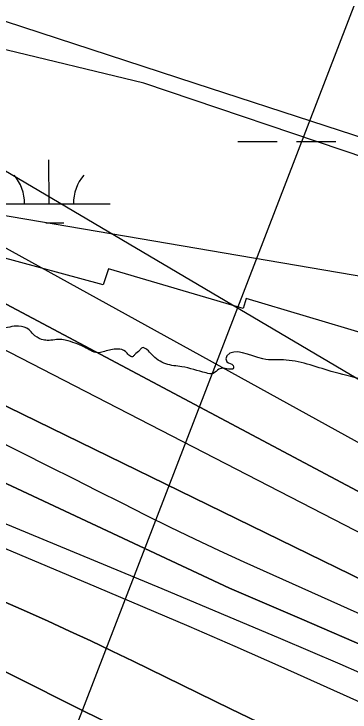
# Model space of a CAD drawing. Extents: x 3297753 to 3335611, y 652252 to 677623.
# Drawn here: x 3332791 to 3333066, y 672096 to 672667 of the extents above; entities that cross this region are included whole.
import ezdxf

# ---------------------------------------------------------------- set-up
doc = ezdxf.new("R2010")
doc.units = 0
for name, color, linetype in [('V-RIVR-EDGE', 7, 'Continuous'), ('V-RIVR-RANG', 7, 'Continuous'), ('V-RRAP-RVMT', 7, 'Continuous'), ('V-SITE-VEGE', 7, 'Continuous'), ('V-TOPO-DPTH', 7, 'Continuous'), ('V-TOPO-MAJR', 7, 'Continuous'), ('V-TOPO-MINR', 7, 'Continuous'), ('V-TOPO-WATR', 7, 'Continuous'), ('V-WETL-SWMP', 7, 'Continuous')]:
    doc.layers.add(name, color=color, linetype=linetype)

msp = doc.modelspace()

# ---------------------------------------------------------------- linework, layer by layer
at = {"layer": 'V-RIVR-EDGE'}
msp.add_spline([(3333404.46, 672151.66), (3333402.46, 672152.3), (3333395.88, 672157.35), (3333385.45, 672170.57), (3333376.18, 672186.1), (3333371.14, 672188.05), (3333344.41, 672200.14), (3333332.01, 672204.44), (3333331.63, 672206.76), (3333330.86, 672209.09), (3333309.55, 672215.74), (3333291.34, 672223.93), (3333282.43, 672228.99), (3333277.41, 672235.98), (3333273.93, 672239.48), (3333266.56, 672239.89), (3333258.82, 672243.79), (3333251.85, 672249.62), (3333239.08, 672261.67), (3333232.51, 672271.38), (3333221.29, 672281.88), (3333206.59, 672297.43), (3333195.37, 672307.54), (3333174.47, 672321.55), (3333138.46, 672343.75), (3333100.88, 672361.29), (3333050.5, 672374.6), (3333011.36, 672384.01), (3332994.68, 672384.82), (3332965.22, 672387.22), (3332964.44, 672385.67), (3332965.2, 672382.57), (3332970.24, 672379.45), (3332970.62, 672377.51), (3332962.48, 672377.15), (3332958.6, 672376.38), (3332953.93, 672372.9), (3332948.12, 672373.3), (3332928.35, 672378.39), (3332915.17, 672380.75), (3332903.94, 672388.15), (3332899.69, 672392.43), (3332895.82, 672393.99), (3332893.87, 672392.05), (3332889.6, 672388.19), (3332888.04, 672386.64), (3332884.94, 672387.81), (3332882.23, 672390.92), (3332875.65, 672392.87), (3332865.17, 672390.96), (3332860.51, 672389.81), (3332850.05, 672393.71), (3332835.33, 672399.57), (3332830.29, 672400.74), (3332818.27, 672400), (3332813.62, 672400.78), (3332806.65, 672405.07), (3332803.55, 672408.56), (3332794.64, 672411.69), (3332787.66, 672410.93), (3332771.36, 672405.93), (3332758.56, 672402.86), (3332757.4, 672405.19), (3332756.63, 672407.9), (3332750.03, 672407.15), (3332747.31, 672404.83), (3332746.52, 672399.01), (3332744.19, 672397.85), (3332730.24, 672399.83), (3332725.59, 672403.72), (3332724.82, 672406.04), (3332720.17, 672407.61), (3332709.71, 672411.51), (3332698.1, 672420.85), (3332690.36, 672428.23), (3332685.33, 672430.19), (3332676.41, 672431.37), (3332671.38, 672433.71), (3332665.57, 672438.38), (3332658.98, 672439.95), (3332648.91, 672445.4), (3332634.57, 672449.31), (3332625.28, 672455.15), (3332608.24, 672466.44), (3332593.54, 672479.66), (3332572.63, 672493.29), (3332563.73, 672499.52), (3332555.97, 672498.37), (3332550.93, 672500.71), (3332545.13, 672506.93), (3332542.81, 672508.49), (3332533.5, 672509.28), (3332528.08, 672509.3), (3332519.93, 672508.93), (3332511.01, 672509.73), (3332502.88, 672514.4), (3332496.69, 672519.07), (3332490.9, 672529.17), (3332486.24, 672530.34), (3332463.77, 672535.83), (3332446.72, 672541.3), (3332432, 672551.03), (3332419.21, 672554.16), (3332412.25, 672560.39), (3332409.54, 672563.5), (3332406.06, 672565.06), (3332394.82, 672568.19), (3332362.25, 672570.59), (3332336.67, 672578.02), (3332302.17, 672584.32), (3332293.26, 672586.66), (3332291.71, 672587.06), (3332291.31, 672583.95), (3332300.21, 672576.56), (3332326.56, 672565.25), (3332326.94, 672562.15), (3332323.05, 672560.61), (3332299.04, 672570.75), (3332293.61, 672570.76), (3332284.3, 672570.79), (3332273.82, 672566.55), (3332268.39, 672566.17), (3332262.97, 672569.68), (3332259.48, 672570.46), (3332244.74, 672570.11), (3332224.21, 672577.92), (3332207.15, 672581.45), (3332203.67, 672584.17), (3332198.24, 672584.96), (3332181.95, 672584.61), (3332174.98, 672588.9), (3332166.85, 672593.18), (3332162.97, 672593.19), (3332151.33, 672590.12), (3332147.45, 672590.51), (3332142.81, 672594.02), (3332140.11, 672599.06), (3332133.91, 672601.41), (3332121.11, 672602.6), (3332109.48, 672603.02), (3332100.57, 672605.75), (3332097.48, 672611.58), (3332095.55, 672614.3), (3332085.48, 672620.53), (3332077.73, 672622.87), (3332070.36, 672624.06), (3332064.56, 672628.72), (3332057.2, 672633.78), (3332054.11, 672635.73), (3332049.84, 672635.74), (3332046.34, 672633.04), (3332033.16, 672636.17), (3332026.6, 672645.49), (3332021.56, 672649.38), (3332011.49, 672652.51), (3331983.2, 672659.17), (3331967.69, 672663.09), (3331958.01, 672668.93), (3331944.07, 672676.72), (3331937.49, 672681.39), (3331930.9, 672683.74), (3331921.6, 672687.64), (3331917.33, 672683.77), (3331914.23, 672683.78), (3331908.42, 672686.12), (3331904.93, 672688.84), (3331904.94, 672691.17), (3331904.95, 672695.05), (3331901.46, 672696.22), (3331885.95, 672698.58), (3331855.35, 672711.46), (3331846.05, 672715.36), (3331842.18, 672716.53), (3331839.85, 672714.98), (3331837.9, 672712.66), (3331832.86, 672712.29), (3331822.4, 672716.58), (3331803.04, 672729.81), (3331797.24, 672735.26), (3331796.86, 672739.91), (3331794.93, 672744.57), (3331790.29, 672750.01), (3331783.33, 672758.56), (3331769.4, 672770.23), (3331740.76, 672793.57), (3331727.22, 672806.78), (3331708.25, 672818.47), (3331691.21, 672829.75), (3331669.14, 672842.99), (3331655.19, 672848.07), (3331648.22, 672852.74), (3331642.81, 672857.41), (3331628.1, 672868.69), (3331623.45, 672872.19), (3331616.48, 672877.25), (3331608.73, 672879.6), (3331585.87, 672884.31), (3331561.44, 672886.31), (3331552.53, 672890.98), (3331528.51, 672898.8), (3331477.36, 672917.15), (3331432.81, 672935.1), (3331362.29, 672959.32), (3331327.03, 672972.2), (3331295.65, 672983.53), (3331246.45, 673006.14), (3331223.98, 673014.73), (3331196.86, 673024.49), (3331163.13, 673030.39), (3331113.52, 673041.37), (3331066.62, 673051.57), (3331001.52, 673071.51), (3330949.21, 673087.93), (3330876.35, 673107.11), (3330807.75, 673124.73), (3330774.81, 673132.18), (3330749.22, 673135.73), (3330728.29, 673138.5), (3330708.13, 673141.26), (3330689.52, 673145.19), (3330672.46, 673144.45), (3330668.57, 673142.52), (3330663.92, 673144.09), (3330660.05, 673146.42), (3330653.85, 673147.21), (3330650.74, 673146.06), (3330648.02, 673142.19), (3330645.31, 673143.36), (3330637.95, 673148.42), (3330632.91, 673148.43), (3330615.85, 673149.25), (3330602.66, 673148.5), (3330597.63, 673152.01), (3330587.95, 673158.24), (3330583.69, 673160.19), (3330582.52, 673158.64), (3330579.42, 673157.09), (3330570.5, 673158.28), (3330550.74, 673165.31), (3330534.06, 673162.25), (3330501.87, 673163.88), (3330463.88, 673168.24), (3330441.01, 673173.34), (3330405.73, 673178.46), (3330360.77, 673187.5), (3330332.48, 673194.55), (3330303, 673194.23), (3330290.99, 673195.42), (3330284.79, 673200.09), (3330275.1, 673202.83), (3330262.31, 673205.58), (3330242.55, 673213.38), (3330232.86, 673214.96), (3330228.21, 673214.97), (3330224.33, 673213.04), (3330220.06, 673211.89), (3330189.06, 673222.43), (3330183.25, 673226.71), (3330179, 673232.93), (3330171.64, 673236.83), (3330144.12, 673242.32), (3330092.57, 673250.98), (3330055.36, 673258.44), (3330016.2, 673264.36), (3329971.62, 673270.28), (3329928.99, 673280.08), (3329906.11, 673280.92), (3329894.09, 673283.66), (3329876.26, 673287.58), (3329859.99, 673294.99), (3329851.49, 673303.93), (3329846.07, 673308.21), (3329841.42, 673309.77), (3329825.13, 673311.37), (3329814.27, 673311), (3329803.41, 673309.48), (3329798.37, 673309.49), (3329794.5, 673311.05), (3329777.82, 673312.26), (3329748.74, 673311.94), (3329712.28, 673308.93), (3329699.09, 673308.96), (3329688.24, 673312.09), (3329677.77, 673313.28), (3329652.57, 673315.67), (3329609.53, 673316.94), (3329578.9, 673322.06), (3329560.69, 673325.98), (3329525.01, 673326.07), (3329483.13, 673328.11), (3329429.24, 673331.35), (3329396.66, 673332.98), (3329362.92, 673332.67), (3329347.41, 673333.1), (3329341.6, 673333.89), (3329338.12, 673337.39), (3329322.6, 673335.1), (3329298.17, 673334.77), (3329279.17, 673337.54), (3329264.44, 673341.45), (3329256.7, 673344.96), (3329246.62, 673345.37), (3329220.64, 673346.6), (3329191.93, 673342.02), (3329188.82, 673340.09), (3329184.17, 673342.04), (3329177.58, 673344.77), (3329172.54, 673345.17), (3329161.68, 673343.25), (3329146.94, 673340.58), (3329142.66, 673336.71), (3329137.62, 673335.95), (3329113.96, 673335.62), (3329096.13, 673339.54), (3329082.18, 673340.74), (3329068.99, 673340.77), (3329046.11, 673341.99), (3329033.71, 673345.9), (3329022.08, 673346.31), (3329007.73, 673346.74), (3329001.53, 673349.08), (3328998.43, 673349.09), (3328983.69, 673349.51), (3328963.92, 673351.5), (3328937.16, 673351.57), (3328918.17, 673353.94), (3328880.95, 673357.52), (3328864.67, 673360.28), (3328851.48, 673361.09), (3328835.58, 673361.12), (3328819.3, 673361.55), (3328801.85, 673362.76), (3328795.65, 673365.49), (3328790.61, 673365.5), (3328785.18, 673363.96), (3328778.58, 673363.98), (3328773.93, 673365.16), (3328768.9, 673367.11), (3328765.41, 673368.67), (3328749.12, 673369.48), (3328721.98, 673371.1), (3328685.14, 673371.97), (3328646.75, 673371.67), (3328613.79, 673373.31), (3328584.32, 673372.99), (3328551.74, 673373.07), (3328514.12, 673372.39), (3328511.01, 673369.68), (3328509.45, 673364.65), (3328506.34, 673362.33), (3328506.32, 673355.73), (3328503.61, 673355.35), (3328500.51, 673355.75), (3328500.91, 673361.95), (3328500.92, 673364.28), (3328495.1, 673363.91), (3328491.61, 673363.91), (3328484.23, 673360.05), (3328476.46, 673353.87), (3328453.96, 673352.37), (3328446.59, 673352), (3328445.82, 673354.33), (3328445.83, 673358.6), (3328443.9, 673359.77), (3328421.41, 673359.82), (3328413.26, 673357.9), (3328401.22, 673352.5), (3328387.25, 673348.66), (3328352.73, 673346.42), (3328324.03, 673344.55), (3328303.1, 673347.32), (3328293.79, 673347.73), (3328293, 673342.69), (3328291.45, 673341.53), (3328287.57, 673343.87), (3328282.92, 673341.55), (3328280.19, 673338.84), (3328274.37, 673338.08), (3328270.11, 673338.87), (3328264.69, 673341.98), (3328260.43, 673343.54), (3328255, 673342.39), (3328243.74, 673340.48), (3328213.47, 673330.86), (3328191.75, 673327.43), (3328177.02, 673330.18), (3328165.01, 673336.02), (3328153.77, 673337.22), (3328137.86, 673335.32), (3328118.46, 673332.65), (3328101.77, 673326.49), (3328087.8, 673321.09), (3328086.24, 673318.77), (3328084.68, 673315.28), (3328079.25, 673314.52), (3328072.66, 673314.15), (3328069.56, 673317.26), (3328061.42, 673317.28), (3328045.13, 673316.16), (3328028.07, 673317.75), (3328016.04, 673315.84), (3328007.9, 673315.08), (3327995.1, 673315.5), (3327939.61, 673299.74), (3327917.1, 673295.92), (3327871.71, 673288.66), (3327837.57, 673282.15), (3327797.22, 673272.56), (3327773.93, 673266.8), (3327770.07, 673272.24), (3327766.19, 673273.8), (3327759.6, 673272.26), (3327756.49, 673269.94), (3327755.31, 673264.52), (3327752.59, 673262.2), (3327746, 673260.66), (3327736.69, 673261.07), (3327726.22, 673262.26), (3327716.91, 673262.29), (3327706.05, 673258.44), (3327689.76, 673258.09), (3327673.47, 673258.13), (3327652.9, 673252.36), (3327639.32, 673249.29), (3327635.83, 673246.97), (3327631.94, 673241.94), (3327627.67, 673240.79), (3327613.32, 673241.21), (3327599.36, 673240.08), (3327585, 673237.02), (3327574.13, 673231.62), (3327565.98, 673232.02), (3327549.7, 673231.68), (3327527.19, 673227.47), (3327520.19, 673220.11), (3327507.78, 673220.15), (3327497.31, 673220.17), (3327470.15, 673213.26), (3327439.49, 673204.03), (3327423.91, 673200.04)], degree=3, dxfattribs=at)
at = {"layer": 'V-RIVR-RANG'}
msp.add_line((3333160.47, 672910.76), (3332684.22, 671675.38), dxfattribs=at)
at = {"layer": 'V-RRAP-RVMT'}
for p, q in [((3332864.09, 672445.42), (3332743.33, 672478.05)), ((3332868.43, 672458.48), (3332864.09, 672445.42)), ((3332978.59, 672426.03), (3332868.43, 672458.48)), ((3332980.82, 672434.29), (3332978.59, 672426.03)), ((3333105.68, 672396.98), (3332980.82, 672434.29))]:
    msp.add_line(p, q, dxfattribs=at)
at = {"layer": 'V-SITE-VEGE'}
for p, q in [((3332897.33, 672610.43), (3332756.1, 672644.48)), ((3333087.82, 672546.03), (3332897.33, 672610.43))]:
    msp.add_line(p, q, dxfattribs=at)
at = {"layer": 'V-TOPO-DPTH'}
for points in [[(3331207.9, 672997.33), (3331892.55, 672687), (3331897.28, 672683.65), (3331902.02, 672680.31), (3331906.77, 672676.99), (3331911.53, 672673.68), (3331916.42, 672670.62), (3331921.45, 672667.88), (3331926.72, 672665.62), (3331932.15, 672663.67), (3331934.88, 672662.83), (3331941.79, 672660.7), (3331948.7, 672658.57), (3331955.6, 672656.43), (3331962.51, 672654.29), (3332667.23, 672403.23), (3332667.66, 672403.02), (3332669.14, 672402.32), (3332669.36, 672402.22), (3333125.1, 672179.89)], [(3333125.1, 672179.89), (3332669.36, 672402.22), (3332669.14, 672402.32), (3332667.66, 672403.02), (3332667.23, 672403.23), (3331962.51, 672654.29), (3331955.6, 672656.43), (3331948.7, 672658.57), (3331941.79, 672660.7), (3331934.88, 672662.83), (3331932.15, 672663.67), (3331926.72, 672665.62), (3331921.45, 672667.88), (3331916.42, 672670.62), (3331911.53, 672673.68), (3331906.77, 672676.99), (3331902.02, 672680.31), (3331897.28, 672683.65), (3331892.55, 672687), (3331207.9, 672997.33)], [(3331366.68, 672893.62), (3331814.26, 672679.49), (3331820.25, 672676.12), (3331826.43, 672673.11), (3331832.74, 672670.35), (3331873.87, 672653.8), (3331885.28, 672649.35), (3331896.74, 672645.05), (3331908.29, 672640.98), (3331919.89, 672637.07), (3332663.42, 672340.83), (3332680.17, 672331.72), (3332967.29, 672197.31), (3333026.48, 672171.78), (3333085.65, 672146.19)], [(3333085.65, 672146.19), (3333026.48, 672171.78), (3332967.29, 672197.31), (3332680.17, 672331.72), (3332663.42, 672340.83), (3331919.89, 672637.07), (3331908.29, 672640.98), (3331896.74, 672645.05), (3331885.28, 672649.35), (3331873.87, 672653.8), (3331832.74, 672670.35), (3331826.43, 672673.11), (3331820.25, 672676.12), (3331814.26, 672679.49), (3331366.68, 672893.62)], [(3331182.26, 672866.72), (3331724.02, 672611.01), (3331735.2, 672605.23), (3331746.41, 672599.55), (3331757.7, 672594), (3331769.03, 672588.54), (3331780.47, 672583.33), (3331792, 672578.34), (3331803.67, 672573.69), (3331815.44, 672569.27), (3331858.28, 672553.9), (3331869.93, 672549.73), (3331881.57, 672545.56), (3332626.83, 672208.5), (3332627.83, 672207.99), (3332630.8, 672206.42), (3332632.76, 672205.34), (3332634.71, 672204.26), (3332638.33, 672202.23), (3332642.29, 672200.07), (3332646.29, 672198), (3332837.19, 672102.2), (3332869.58, 672086.14)], [(3332869.58, 672086.14), (3332837.19, 672102.2), (3332646.29, 672198), (3332642.29, 672200.07), (3332638.33, 672202.23), (3332634.71, 672204.26), (3332632.76, 672205.34), (3332630.8, 672206.42), (3332627.83, 672207.99), (3332626.83, 672208.5), (3331881.57, 672545.56), (3331869.93, 672549.73), (3331858.28, 672553.9), (3331815.44, 672569.27), (3331803.67, 672573.69), (3331792, 672578.34), (3331780.47, 672583.33), (3331769.03, 672588.54), (3331757.7, 672594), (3331746.41, 672599.55), (3331735.2, 672605.23), (3331724.02, 672611.01), (3331182.26, 672866.72)], [(3332320.33, 672613.09), (3332384.35, 672588.39), (3332471.27, 672554.66), (3332491.81, 672546.76), (3332512.37, 672538.96), (3332532.99, 672531.29), (3332553.64, 672523.7), (3332574.32, 672516.19), (3332595, 672508.69), (3332615.68, 672501.21), (3332636.37, 672493.74), (3332641.26, 672491.98), (3332664.35, 672483.51), (3332687.37, 672474.87), (3332710.3, 672465.99), (3332733.17, 672456.95), (3333332.69, 672138.19)], [(3333084.78, 672099.05), (3333047.27, 672116.05), (3333009.67, 672132.86), (3332971.95, 672149.43), (3332934.18, 672165.86), (3332896.32, 672182.08), (3332858.4, 672198.16), (3332675.35, 672275.18), (3332666.03, 672279.16), (3332656.75, 672283.2), (3332647.51, 672287.34), (3332638.3, 672291.55), (3332613.47, 672303.04), (3332608.24, 672305.54), (3332603.05, 672308.14), (3332597.94, 672310.87), (3332592.87, 672313.69), (3332587.83, 672316.56), (3331943.71, 672596.28)], [(3333084.78, 672099.05), (3333047.27, 672116.05), (3333009.67, 672132.86), (3332971.95, 672149.43), (3332934.18, 672165.86), (3332896.32, 672182.08), (3332858.4, 672198.16), (3332675.35, 672275.18), (3332666.03, 672279.16), (3332656.75, 672283.2), (3332647.51, 672287.34), (3332638.3, 672291.55), (3332613.47, 672303.04), (3332608.24, 672305.54), (3332603.05, 672308.14), (3332597.94, 672310.87), (3332592.87, 672313.69), (3332587.83, 672316.56), (3331943.71, 672596.28)], [(3331940.73, 672556.48), (3332513.82, 672309.76), (3332528.97, 672302.32), (3332596.32, 672270.08), (3332623.2, 672257.38), (3332650.17, 672244.87), (3332677.27, 672232.64), (3332704.46, 672220.6), (3332748.5, 672201.38), (3332766.12, 672193.65), (3332783.73, 672185.88), (3332801.31, 672178.05), (3332818.88, 672170.18), (3332836.39, 672162.19), (3332853.85, 672154.1), (3332871.24, 672145.84), (3332888.57, 672137.48), (3332968.16, 672098.61), (3333020.78, 672073.13)], [(3333020.78, 672073.13), (3332968.16, 672098.61), (3332888.57, 672137.48), (3332871.24, 672145.84), (3332853.85, 672154.1), (3332836.39, 672162.19), (3332818.88, 672170.18), (3332801.31, 672178.05), (3332783.73, 672185.88), (3332766.12, 672193.65), (3332748.5, 672201.38), (3332704.46, 672220.6), (3332677.27, 672232.64), (3332650.17, 672244.87), (3332623.2, 672257.38), (3332596.32, 672270.08), (3332528.97, 672302.32), (3332513.82, 672309.76), (3331940.73, 672556.48)]]:
    msp.add_lwpolyline(points, dxfattribs=at)
at = {"layer": 'V-TOPO-MAJR'}
msp.add_lwpolyline([(3333153.68, 672540.4), (3333046.39, 672575.17), (3332939.14, 672610.09), (3332741.22, 672674.73)], dxfattribs=at)
at = {"layer": 'V-TOPO-MINR'}
for points in [[(3333317.17, 672117.08), (3332717.02, 672426.41), (3332698.06, 672434.5), (3332679.03, 672442.41), (3332133.68, 672637.71), (3332089.52, 672654.55), (3332045.84, 672672.57), (3332002.48, 672691.4), (3331942.02, 672718.62), (3331926.11, 672726.03), (3331910.33, 672733.69), (3331299.15, 672995.63)], [(3333085.65, 672146.19), (3333026.48, 672171.78), (3332967.29, 672197.31), (3332680.17, 672331.72), (3332663.42, 672340.83), (3331919.89, 672637.07), (3331908.29, 672640.98), (3331896.74, 672645.05), (3331885.28, 672649.35), (3331873.87, 672653.8), (3331832.74, 672670.35), (3331826.43, 672673.11), (3331820.25, 672676.12), (3331814.26, 672679.49), (3331366.68, 672893.62)], [(3333106.19, 672113.94), (3333057.84, 672134.98), (3333009.4, 672155.82), (3332960.84, 672176.36), (3332912.19, 672196.7), (3332661.46, 672300.61), (3332660.66, 672300.94), (3332659.06, 672301.64), (3332656.05, 672303.01), (3332652.55, 672304.93), (3331931.32, 672617.84), (3331912.95, 672624.28), (3331894.66, 672630.96), (3331876.5, 672638.01), (3331858.44, 672645.29), (3331796.93, 672670.81), (3331787.15, 672675.18), (3331777.56, 672679.91), (3331768.25, 672685.16), (3331315.82, 672889.36)], [(3332869.58, 672086.14), (3332837.19, 672102.2), (3332646.29, 672198), (3332642.29, 672200.07), (3332638.33, 672202.23), (3332634.71, 672204.26), (3332632.76, 672205.34), (3332630.8, 672206.42), (3332627.83, 672207.99), (3332626.83, 672208.5), (3331881.57, 672545.56), (3331869.93, 672549.73), (3331858.28, 672553.9), (3331815.44, 672569.27), (3331803.67, 672573.69), (3331792, 672578.34), (3331780.47, 672583.33), (3331769.03, 672588.54), (3331757.7, 672594), (3331746.41, 672599.55), (3331735.2, 672605.23), (3331724.02, 672611.01), (3331182.26, 672866.72)], [(3333404.43, 672172.11), (3332726.48, 672572.18), (3332716.93, 672575.49), (3332707.39, 672578.83), (3332697.86, 672582.22), (3332688.35, 672585.64), (3332654.33, 672597.95), (3332644.15, 672601.77), (3332634.03, 672605.76), (3332624.02, 672610), (3332614.07, 672614.4), (3332604.15, 672618.87), (3332594.21, 672623.28), (3331939.81, 672851.49)], [(3333404.49, 672133.07), (3332773.77, 672481.11), (3332765.26, 672484.39), (3332756.74, 672487.63), (3332748.23, 672490.91), (3332739.76, 672494.28), (3332731.34, 672497.77), (3332722.95, 672501.35), (3332708.11, 672507.8), (3332702.11, 672510.4), (3332696.1, 672513), (3332690.08, 672515.57), (3332684.06, 672518.14), (3332522.78, 672586.57), (3332480.7, 672604.36), (3332438.6, 672622.1), (3332396.45, 672639.74), (3332354.28, 672657.32)], [(3333106.41, 672161.54), (3333050.51, 672186.57), (3332979.23, 672218.67), (3332959.08, 672227.9), (3332939.03, 672237.3), (3332919.09, 672246.96), (3332899.24, 672256.8), (3332879.46, 672266.77), (3332859.67, 672276.73), (3332839.88, 672286.7), (3332820.09, 672296.66), (3332701.84, 672356.19), (3332684.12, 672365.09), (3331909.18, 672654.6)], [(3333332.69, 672138.19), (3332733.17, 672456.95), (3332710.3, 672465.99), (3332687.37, 672474.87), (3332664.35, 672483.51), (3332641.26, 672491.98), (3332636.37, 672493.74), (3332615.68, 672501.21), (3332595, 672508.69), (3332574.32, 672516.19), (3332553.64, 672523.7), (3332532.99, 672531.29), (3332512.37, 672538.96), (3332491.81, 672546.76), (3332471.27, 672554.66), (3332384.35, 672588.39), (3332320.33, 672613.09)], [(3333084.78, 672099.05), (3333047.27, 672116.05), (3333009.67, 672132.86), (3332971.95, 672149.43), (3332934.18, 672165.86), (3332896.32, 672182.08), (3332858.4, 672198.16), (3332675.35, 672275.18), (3332666.03, 672279.16), (3332656.75, 672283.2), (3332647.51, 672287.34), (3332638.3, 672291.55), (3332613.47, 672303.04), (3332608.24, 672305.54), (3332603.05, 672308.14), (3332597.94, 672310.87), (3332592.87, 672313.69), (3332587.83, 672316.56), (3331943.71, 672596.28)], [(3333020.78, 672073.13), (3332968.16, 672098.61), (3332888.57, 672137.48), (3332871.24, 672145.84), (3332853.85, 672154.1), (3332836.39, 672162.19), (3332818.88, 672170.18), (3332801.31, 672178.05), (3332783.73, 672185.88), (3332766.12, 672193.65), (3332748.5, 672201.38), (3332704.46, 672220.6), (3332677.27, 672232.64), (3332650.17, 672244.87), (3332623.2, 672257.38), (3332596.32, 672270.08), (3332528.97, 672302.32), (3332513.82, 672309.76), (3331940.73, 672556.48)]]:
    msp.add_lwpolyline(points, dxfattribs=at)
at = {"layer": 'V-TOPO-WATR'}
msp.add_lwpolyline([(3333125.1, 672179.89), (3332669.36, 672402.22), (3332669.14, 672402.32), (3332667.66, 672403.02), (3332667.23, 672403.23), (3331962.51, 672654.29), (3331955.6, 672656.43), (3331948.7, 672658.57), (3331941.79, 672660.7), (3331934.88, 672662.83), (3331932.15, 672663.67), (3331926.72, 672665.62), (3331921.45, 672667.88), (3331916.42, 672670.62), (3331911.53, 672673.68), (3331906.77, 672676.99), (3331902.02, 672680.31), (3331897.28, 672683.65), (3331892.55, 672687), (3331207.9, 672997.33)], dxfattribs=at)
at = {"layer": 'V-WETL-SWMP'}
for p, q in [((3332974.2, 672562.58), (3333006.2, 672562.61)), ((3333022.2, 672562.62), (3333054.2, 672562.66)), ((3332819.66, 672511.68), (3332819.62, 672547.68)), ((3332769.66, 672511.62), (3332869.66, 672511.73)), ((3333211.79, 672428.65), (3332770.21, 672504.27)), ((3332817.1, 672496.24), (3332831.68, 672496.26))]:
    msp.add_line(p, q, dxfattribs=at)
for centre, start, end in [((3332764.42, 672512.09), 359.2865, 40.8301), ((3332874.9, 672512.21), 139.2865, 180.8301)]:
    msp.add_arc(centre, 35.25, start, end, dxfattribs=at)

doc.saveas('drawing.dxf')
